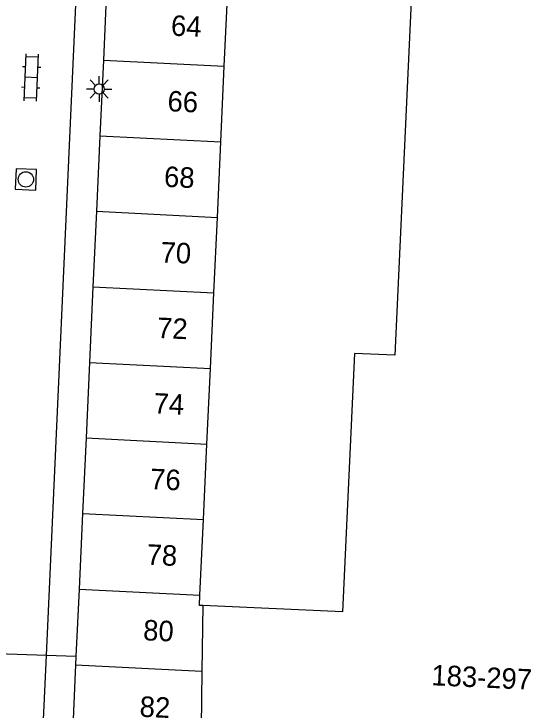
# Model space of a CAD drawing. Extents: x 132994 to 136000, y 393499 to 395512.
# Drawn here: x 133471.97 to 133497.22, y 395334.69 to 395368.66 of the extents above; entities that cross this region are included whole.
import ezdxf

# ---------------------------------------------------------------- set-up
doc = ezdxf.new("R2010")
doc.units = 0
for name, color, linetype in [('gg-anno-huisnummerreeks BGT', 7, 'Continuous'), ('gg-bbg-bijgebouw', 7, 'Continuous'), ('gg-bbg-gedigitaliseerde bebouwing', 7, 'Continuous'), ('gg-bbg-gedigitaliseerde bijgebouw', 7, 'Continuous'), ('gg-bbg-tussenscheiding', 7, 'Continuous'), ('gg-knt-verharding', 7, 'Continuous'), ('gg-knt-verharding nz', 7, 'Continuous'), ('gt-grn-weggrens', 7, 'Continuous'), ('gt-symb-klinker verharding', 7, 'Continuous'), ('gt-symb-lichtmast', 7, 'Continuous'), ('gt-symb-rioolschacht', 7, 'Continuous')]:
    doc.layers.add(name, color=color, linetype=linetype)

# ---------------------------------------------------------------- blocks, each defined once
blk = doc.blocks.new('gt0-RS')
at = {"layer": 'gt-symb-rioolschacht'}
blk.add_lwpolyline([(-0.5, -0.5), (0.5, -0.5), (0.5, 0.5), (-0.5, 0.5)], close=True, dxfattribs=at)
blk.add_circle((0, 0), 0.375, dxfattribs=at)
blk = doc.blocks.new('gt0-KL1')
at = {"layer": 'gt-symb-klinker verharding'}
for p, q in [((-0.5, 0.3), (-0.5, 0.45)), ((0.5, 0.3), (0.5, 0.45)), ((-1.15, 0.3), (1.15, 0.3)), ((-1, -0.3), (-1, 0.3)), ((0, -0.3), (0, 0.3)), ((1, -0.3), (1, 0.3)), ((-1.15, -0.3), (1.15, -0.3)), ((-0.5, -0.45), (-0.5, -0.3)), ((0.5, -0.45), (0.5, -0.3))]:
    blk.add_line(p, q, dxfattribs=at)
blk = doc.blocks.new('gt0-LMAST')
at = {"layer": 'gt-symb-lichtmast'}
for p, q in [((-0.182, 0.173), (-0.447, 0.438)), ((-0.005, 0.246), (-0.005, 0.621)), ((0.172, 0.173), (0.437, 0.438)), ((-0.255, -0.004), (-0.63, -0.004)), ((-0.182, -0.181), (-0.447, -0.446)), ((-0.005, -0.254), (-0.005, -0.629)), ((0.437, -0.446), (0.172, -0.181)), ((0.245, -0.004), (0.62, -0.004))]:
    blk.add_line(p, q, dxfattribs=at)
blk.add_circle((-0.005, -0.004), 0.25, dxfattribs=at)

msp = doc.modelspace()

# ---------------------------------------------------------------- linework, layer by layer
at = {"layer": 'gg-bbg-bijgebouw'}
for p, q in [((133476.511, 395370.093), (133476.342, 395366.406)), ((133476.342, 395366.406), (133476.172, 395362.718)), ((133476.172, 395362.718), (133476.002, 395359.03)), ((133476.002, 395359.03), (133475.832, 395355.342)), ((133475.832, 395355.342), (133475.663, 395351.655)), ((133475.663, 395351.655), (133475.493, 395347.967)), ((133475.493, 395347.967), (133475.323, 395344.279)), ((133475.323, 395344.279), (133475.153, 395340.591)), ((133475.153, 395340.591), (133475.002, 395337.306)), ((133475.002, 395337.306), (133474.984, 395336.904)), ((133474.984, 395336.904), (133474.81, 395333.13))]:
    msp.add_line(p, q, dxfattribs=at)
at = {"layer": 'gg-bbg-gedigitaliseerde bebouwing'}
msp.add_lwpolyline([(133492.016, 395383.399), (133490.572, 395352.006), (133488.601, 395352.097), (133488.018, 395339.477), (133481.198, 395339.792)], dxfattribs=at)
at = {"layer": 'gg-bbg-gedigitaliseerde bijgebouw'}
for p, q in [((133482.241, 395366.108), (133482.411, 395369.796)), ((133482.072, 395362.421), (133482.241, 395366.108)), ((133481.902, 395358.733), (133482.072, 395362.421)), ((133481.732, 395355.045), (133481.902, 395358.733)), ((133481.563, 395351.357), (133481.732, 395355.045)), ((133481.393, 395347.67), (133481.563, 395351.357)), ((133481.223, 395343.982), (133481.393, 395347.67)), ((133481.054, 395340.294), (133481.223, 395343.982))]:
    msp.add_line(p, q, dxfattribs=at)
msp.add_lwpolyline([(133481.198, 395339.792), (133481.031, 395339.8), (133481.054, 395340.294)], dxfattribs=at)
at = {"layer": 'gg-bbg-tussenscheiding'}
for p, q in [((133476.342, 395366.406), (133482.241, 395366.108)), ((133476.172, 395362.718), (133482.072, 395362.421)), ((133476.002, 395359.03), (133481.902, 395358.733)), ((133475.832, 395355.342), (133481.732, 395355.045)), ((133475.663, 395351.655), (133481.563, 395351.357)), ((133475.493, 395347.967), (133481.393, 395347.67)), ((133475.323, 395344.279), (133481.223, 395343.982)), ((133475.153, 395340.591), (133481.054, 395340.294)), ((133481.198, 395339.792), (133481.149, 395336.593)), ((133474.984, 395336.904), (133481.149, 395336.593)), ((133481.149, 395336.593), (133481.092, 395332.845))]:
    msp.add_line(p, q, dxfattribs=at)
at = {"layer": 'gg-knt-verharding'}
for p, q in [((133473.559, 395337.354), (133469.384, 395337.492)), ((133475.002, 395337.306), (133473.559, 395337.354))]:
    msp.add_line(p, q, dxfattribs=at)
at = {"layer": 'gg-knt-verharding nz'}
msp.add_line((133473.559, 395337.354), (133475.557, 395381.323), dxfattribs=at)
at = {"layer": 'gt-grn-weggrens'}
msp.add_line((133473.37, 395333.189), (133473.559, 395337.354), dxfattribs=at)

# ---------------------------------------------------------------- block references
at = {"layer": 'gt-symb-klinker verharding', "rotation": 87.47809205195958}
msp.add_blockref('gt0-KL1', (133472.818, 395365.557), dxfattribs=at)
at = {"layer": 'gt-symb-lichtmast'}
msp.add_blockref('gt0-LMAST', (133476.139, 395364.999), dxfattribs=at)
at = {"layer": 'gt-symb-rioolschacht', "rotation": -92.17836882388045}
msp.add_blockref('gt0-RS', (133472.557, 395360.585), dxfattribs=at)

# ---------------------------------------------------------------- texts
at = {"layer": 'gg-anno-huisnummerreeks BGT'}
for s, p in [('64', (133479.623, 395367.602)), ('66', (133479.454, 395363.914)), ('68', (133479.284, 395360.226)), ('70', (133479.114, 395356.538)), ('72', (133478.944, 395352.851)), ('74', (133478.775, 395349.163)), ('76', (133478.605, 395345.475)), ('78', (133478.435, 395341.787)), ('80', (133478.265, 395338.1)), ('183-297', (133492.335, 395335.903)), ('82', (133478.094, 395334.369))]:
    msp.add_text(s, height=1, rotation=357.4, dxfattribs=at).set_placement(p)

doc.saveas('drawing.dxf')
